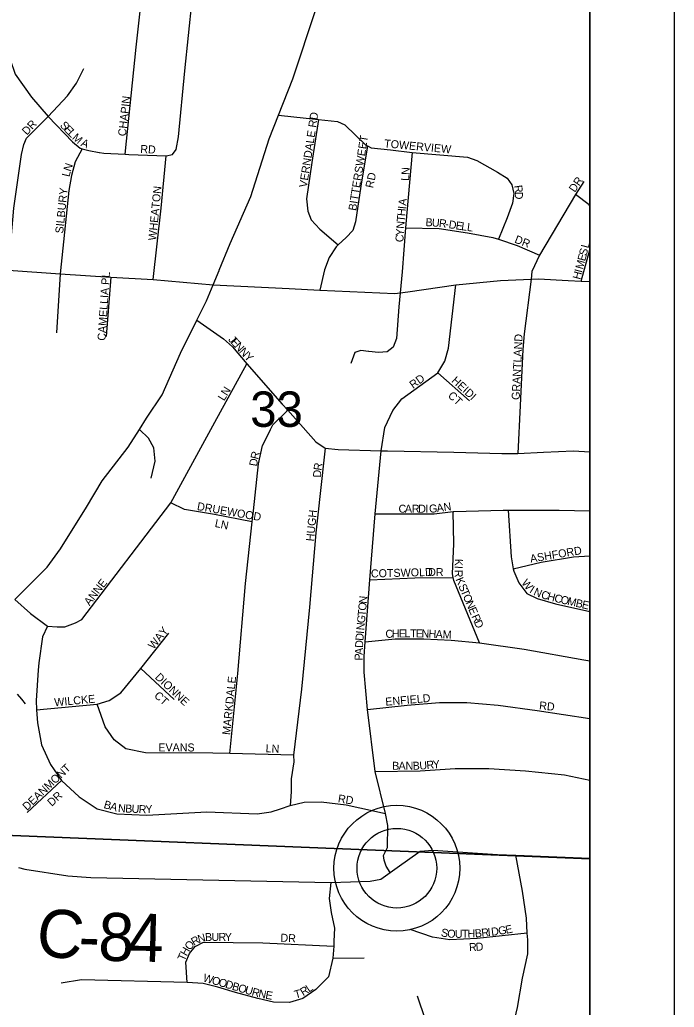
# Model space of a CAD drawing. Extents: x -209 to 4852, y 0 to 905.
# Drawn here: x 558.28 to 573.77, y 237.73 to 261.1 of the extents above; entities that cross this region are included whole.
import ezdxf

# ---------------------------------------------------------------- set-up
doc = ezdxf.new("R2010")
doc.units = 0
for name, color, linetype in [('Default', 7, 'Continuous'), ('GM_P_County_Alignment', 7, 'Continuous'), ('GM_X_County_Road', 7, 'Continuous'), ('GM_X_County_Road_Text', 7, 'Continuous'), ('GM_X_County_ROW', 7, 'Continuous'), ('GM_X_County_Subdivision', 7, 'Continuous'), ('GM_X_Interstate_Location', 7, 'Continuous'), ('GM_X_Minor_Lake_Text', 7, 'Continuous'), ('GM_X_Minor_River', 7, 'Continuous'), ('GM_X_Township_Road_Text', 7, 'Continuous'), ('GM_X_Township_Subdivision_Text', 7, 'Continuous'), ('GM_X_Township_Text', 7, 'Continuous'), ('SH_Data', 7, 'Continuous')]:
    doc.layers.add(name, color=color, linetype=linetype)

msp = doc.modelspace()

# ---------------------------------------------------------------- linework, layer by layer
at = {"layer": 'Default'}
msp.add_lwpolyline([(571.768, 202.559), (571.768, 338.559), (435.768, 338.559), (435.768, 202.559)], close=True, dxfattribs=at)
at = {"layer": 'GM_X_County_Road'}
msp.add_lwpolyline([(558.222, 245.139), (558.326, 245.015), (558.414, 244.906)], dxfattribs=at)
at = {"layer": 'GM_X_County_Road_Text'}
for points in [[(562.998, 255.167), (563.259, 255.803), (563.753, 256.916), (564.185, 258.275), (564.404, 258.835), (564.741, 259.696), (565.297, 261.364), (565.601, 262.422), (565.756, 262.736)], [(558.167, 247.376), (558.934, 248.143), (559.243, 248.575), (559.861, 249.564), (560.232, 250.181), (560.849, 250.985), (561.112, 251.398), (561.282, 251.664), (561.652, 252.22), (562.085, 253.209), (562.475, 253.989), (562.702, 254.444), (562.856, 254.82), (562.997, 255.165), (562.998, 255.167)], [(570.383, 254.96), (570.555, 254.967), (571.258, 254.928), (571.567, 254.91), (571.768, 254.898)], [(562.856, 254.82), (564.654, 254.733), (565.383, 254.699), (567.155, 254.616), (567.28, 254.631), (567.467, 254.655), (568.599, 254.819), (569.656, 254.928), (570.383, 254.96)], [(558.249, 241.032), (558.405, 240.993), (559.418, 240.836), (559.964, 240.797), (565.646, 240.682), (566.575, 240.71), (566.822, 240.757), (567.047, 240.915), (567.212, 241.031), (567.757, 241.42), (568.057, 241.447), (569.589, 241.342), (570.018, 241.325), (571.576, 241.264), (571.768, 241.252)]]:
    msp.add_lwpolyline(points, dxfattribs=at)
at = {"layer": 'GM_X_County_ROW'}
msp.add_lwpolyline([(558.015, 255.173), (559.238, 255.084), (560.436, 255.008), (561.442, 254.951), (562.856, 254.82)], dxfattribs=at)
at = {"layer": 'GM_X_County_Subdivision'}
msp.add_line((567.205, 241.017), (567.205, 241.017), dxfattribs=at)
at = {"layer": 'GM_X_Minor_Lake_Text'}
msp.add_lwpolyline([(529.706, 202.559), (571.768, 202.559), (571.768, 262.071), (562.454, 262.602), (559.929, 262.758), (554.405, 263.075), (535.693, 268.436), (531.778, 225.399), (531.472, 222.006), (531.173, 218.724), (530.557, 211.945), (530.109, 207.025), (529.915, 204.912), (529.85, 204.169)], close=True, dxfattribs=at)
at = {"layer": 'GM_X_Minor_River'}
for points in [[(571.768, 241.24), (571.768, 262.385), (554.863, 263.126), (553.028, 241.998)], [(571.768, 220.234), (571.768, 241.24), (553.028, 241.998), (551.202, 220.877)]]:
    msp.add_lwpolyline(points, close=True, dxfattribs=at)
at = {"layer": 'GM_X_Township_Subdivision_Text'}
for radius in [1.488, 0.943]:
    msp.add_circle((567.205, 241.017), radius, dxfattribs=at)
at = {"layer": 'GM_X_Township_Text'}
msp.add_line((571.567, 254.91), (571.768, 255.651), dxfattribs=at)
for points in [[(561.442, 254.951), (561.627, 256.64), (561.745, 257.879), (561.893, 257.909), (561.981, 258.027), (562.04, 258.322), (562.188, 259.887), (562.365, 261.569), (562.419, 262.2), (562.454, 262.602)], [(560.774, 257.913), (561.037, 260.448), (561.243, 262.297)], [(558.057, 260.153), (558.172, 259.806), (558.558, 259.267), (558.952, 258.805), (559.532, 258.204), (559.709, 258.057), (559.761, 258.042), (559.916, 257.998), (560.164, 257.956)], [(558.015, 255.173), (558.145, 256.641), (558.322, 257.909), (558.381, 258.146), (558.441, 258.293), (558.952, 258.805), (559.414, 259.297), (559.621, 259.592), (559.798, 259.946)], [(564.404, 258.835), (565.347, 258.735), (565.798, 258.687), (565.973, 258.607), (566.467, 258.129), (566.507, 258.109), (566.595, 258.065), (567.057, 258.017), (567.567, 257.954), (568.873, 257.842), (569.096, 257.762), (569.59, 257.491), (569.813, 257.347), (569.925, 257.188), (569.973, 256.981), (569.941, 256.758), (569.813, 256.407), (569.613, 255.9)], [(565.347, 258.735), (565.193, 257.715), (565.065, 256.854), (565.097, 256.567), (565.177, 256.36), (565.384, 256.137), (565.814, 255.767)], [(559.761, 258.042), (559.591, 257.732), (559.503, 257.408), (559.443, 257.053), (559.238, 255.084), (559.148, 253.689)], [(566.507, 258.109), (566.356, 257.157), (566.228, 256.312), (566.165, 256.105), (566.005, 255.945), (565.814, 255.767), (565.766, 255.722), (565.607, 255.467), (565.495, 255.181), (565.383, 254.699)], [(560.164, 257.956), (560.172, 257.955), (560.27, 257.939), (560.774, 257.913), (560.86, 257.909), (561.745, 257.879)], [(567.567, 257.954), (567.439, 256.535), (567.411, 256.175), (567.328, 255.133), (567.328, 255.132)], [(571.632, 257.267), (571.429, 256.963), (570.577, 255.525), (570.401, 255.142), (570.383, 254.96)], [(571.768, 256.694), (571.756, 256.713), (571.429, 256.963)], [(567.411, 256.175), (568.204, 256.152), (568.873, 256.057), (569.479, 255.945), (569.613, 255.9), (570.052, 255.754), (570.577, 255.525)], [(560.436, 255.008), (560.329, 253.6)], [(567.328, 255.132), (567.28, 254.631), (567.248, 254.304), (567.2, 253.555), (567.121, 253.347), (566.977, 253.236), (566.77, 253.22), (566.538, 253.247)], [(567.047, 240.915), (566.95, 241.069), (566.902, 241.211), (566.89, 241.317), (566.984, 241.509), (566.989, 242.03), (566.934, 242.312), (566.688, 243.309), (566.51, 244.769), (566.429, 245.658), (566.429, 246.028), (566.452, 246.373), (566.566, 247.845), (566.692, 249.4), (566.83, 250.897), (566.922, 251.447), (567.106, 251.847), (567.322, 252.125), (568.171, 252.739), (568.338, 253.017), (568.43, 253.325), (568.599, 254.819)], [(570.383, 254.96), (570.216, 253.664), (570.185, 253.295), (570.123, 251.971), (570.064, 250.831)], [(562.475, 253.989), (563.104, 253.542), (563.319, 253.357), (563.658, 252.957), (564.489, 252.002), (564.622, 251.853), (565.289, 251.109), (565.505, 250.955), (565.813, 250.924), (566.83, 250.897), (566.983, 250.893), (568.553, 250.862), (569.692, 250.831), (570.064, 250.831), (570.678, 250.861), (571.386, 250.893), (571.768, 250.873)], [(566.538, 253.247), (566.533, 253.248), (566.356, 253.268), (566.212, 253.22), (566.117, 252.965)], [(562.899, 251.573), (563.658, 252.957)], [(568.171, 252.739), (568.923, 252.078)], [(564.219, 251.4), (564.274, 251.509), (564.622, 251.853)], [(558.167, 247.376), (558.54, 247.043), (558.935, 246.746), (559.168, 246.727), (559.351, 246.727), (559.603, 246.825), (559.748, 246.906), (561.854, 249.666), (562.899, 251.573)], [(561.393, 250.248), (561.485, 250.646), (561.454, 250.967), (561.332, 251.196), (561.112, 251.398)], [(563.251, 243.734), (563.442, 245.628), (563.627, 247.752), (563.783, 249.214), (563.811, 249.477), (563.935, 250.585), (564.027, 251.017), (564.217, 251.395), (564.219, 251.4)], [(565.505, 250.955), (565.444, 250.388), (565.443, 250.378)], [(565.443, 250.378), (565.289, 248.953), (565.136, 247.198), (564.951, 245.258), (564.762, 243.694), (564.766, 243.534), (564.704, 243.134), (564.704, 242.826), (564.678, 242.499)], [(563.783, 249.214), (562.888, 249.384), (562.18, 249.508), (561.854, 249.666)], [(566.692, 249.4), (568.091, 249.4), (568.539, 249.459), (568.553, 249.461), (569.723, 249.491), (569.839, 249.491), (571.047, 249.491), (571.768, 249.478)], [(569.162, 246.347), (568.553, 247.829), (568.539, 247.899), (568.522, 247.983), (568.553, 248.691), (568.539, 249.459)], [(569.839, 249.491), (569.908, 248.383), (569.959, 248.1), (569.97, 248.044), (570.093, 247.767), (570.278, 247.521), (570.524, 247.398), (570.955, 247.275), (571.768, 247.09)], [(569.959, 248.1), (570.616, 248.26), (571.386, 248.383), (571.768, 248.408)], [(566.566, 247.845), (567.63, 247.891), (568.539, 247.899)], [(558.682, 244.767), (560.115, 244.898), (560.394, 244.982), (560.671, 245.166), (561.147, 245.744), (561.81, 246.583)], [(558.935, 246.746), (558.824, 246.49), (558.731, 245.875), (558.719, 245.703)], [(566.452, 246.373), (567.167, 246.444), (567.845, 246.444), (568.492, 246.413), (569.162, 246.347), (570.216, 246.197), (571.632, 245.95), (571.768, 245.924)], [(558.719, 245.703), (558.669, 244.982), (558.682, 244.767), (558.7, 244.458), (558.793, 243.935), (559.008, 243.473), (559.272, 243.092), (559.686, 242.703), (560.117, 242.426), (560.578, 242.303), (561.287, 242.272), (562.71, 242.351), (563.898, 242.305), (564.231, 242.354), (564.455, 242.419), (564.678, 242.499), (565.014, 242.577), (565.413, 242.59), (566.002, 242.519), (566.329, 242.448), (566.934, 242.312)], [(561.147, 245.744), (561.933, 245.012)], [(566.51, 244.769), (567.445, 244.873), (568.214, 244.935), (568.861, 244.935), (569.6, 244.873), (570.524, 244.75), (571.768, 244.562)], [(564.762, 243.694), (563.251, 243.734), (562.849, 243.736), (561.256, 243.75), (560.794, 243.843), (560.517, 244.058), (560.302, 244.366), (560.115, 244.898)], [(566.688, 243.309), (567.753, 243.318), (568.584, 243.379), (569.385, 243.379), (570.247, 243.318), (571.17, 243.225), (571.768, 243.102)], [(558.454, 242.334), (559.272, 243.092)], [(570.002, 237.453), (570.03, 237.583), (570.059, 237.718), (570.18, 238.414), (570.301, 238.989), (570.301, 239.32), (570.291, 239.477), (570.271, 239.836), (570.18, 240.472), (570.018, 241.325)], [(565.646, 240.682), (565.604, 240.303), (565.649, 239.967), (565.73, 239.602), (565.716, 239.287)], [(570.291, 239.477), (569.698, 239.415), (569.105, 239.35), (568.459, 239.324), (568.046, 239.389), (567.517, 239.57)], [(565.716, 239.287), (565.71, 239.169), (565.689, 238.892), (565.591, 238.445), (565.29, 238.146), (564.979, 237.932), (564.662, 237.842), (564.286, 237.848), (563.917, 237.932), (563.386, 238.075), (562.966, 238.204), (562.623, 238.288), (562.241, 238.314), (559.742, 238.373), (559.263, 238.295)], [(562.241, 238.314), (562.21, 238.793), (562.3, 239), (562.435, 239.162), (562.629, 239.266), (564.034, 239.253), (565.71, 239.169)], [(565.689, 238.892), (566.435, 238.897)], [(567.682, 237.993), (567.876, 237.438), (568.069, 237.231), (568.301, 237.154), (568.65, 237.167), (569.347, 237.309), (569.994, 237.414)]]:
    msp.add_lwpolyline(points, dxfattribs=at)
at = {"layer": 'SH_Data'}
for p, q in [((573.768, 340.559), (573.768, 200.559)), ((571.768, 338.559), (571.768, 202.559))]:
    msp.add_line(p, q, dxfattribs=at)

# ---------------------------------------------------------------- texts
at = {"layer": 'GM_P_County_Alignment'}
for s, rotation, p in [('C', 353.0954, (558.632, 238.968)), ('8', 358.4346, (560.129, 238.833)), ('4', 358.7507, (560.83, 238.814)), ('-', 358.1604, (559.661, 238.848))]:
    msp.add_text(s, height=1.136, rotation=rotation, dxfattribs=at).set_placement(p)
at = {"layer": 'GM_X_Interstate_Location'}
for s, height, rotation, p in [('CHAPIN', 0.1894, 83.4177, (560.792, 258.331)), ('DR', 0.1894, 47.1199, (558.452, 258.351)), ('VERNDALE RD', 0.18939, 81.2972, (565.076, 257.115)), ('S', 0.189, 313.8797, (559.221, 258.585)), ('E', 0.189, 313.8925, (559.313, 258.489)), ('L', 0.189, 313.8987, (559.405, 258.393)), ('M', 0.189, 318.0321, (559.509, 258.286)), ('A', 0.189, 336.5005, (559.713, 258.117)), ('BITTERSWEET', 0.18939, 80.934, (566.243, 256.566)), ('TOWERVIEW', 0.1894, 354.6857, (566.898, 258.079)), ('RD', 0.1894, 356.989, (561.13, 257.946)), ('N', 0.189, 71.0813, (559.487, 257.491)), ('LN', 0.1894, 86.989, (567.492, 257.279)), ('L', 0.189, 76.7986, (559.458, 257.366)), ('RD', 0.1894, 78.1073, (566.642, 257.101)), ('DR', 0.1894, 55.4857, (571.415, 256.997)), ('SILBURY', 0.1894, 84.1963, (559.309, 256.031)), ('WHEATON', 0.1894, 84.2894, (561.509, 255.864)), ('R', 0.189, 278.3602, (569.979, 257.169)), ('A', 0.189, 84.4177, (567.425, 256.69)), ('D', 0.189, 268.6012, (570.001, 257.029)), ('H', 0.189, 84.4177, (567.401, 256.442)), ('I', 0.189, 84.4292, (567.417, 256.608)), ('T', 0.189, 84.4716, (567.388, 256.309)), ('B', 0.189, 357.0357, (567.88, 256.213)), ('U', 0.189, 356.5232, (568.029, 256.205)), ('R', 0.189, 352.9894, (568.192, 256.195)), ('Y', 0.189, 87.0481, (567.366, 255.979)), ('N', 0.189, 85.2745, (567.375, 256.144)), ('-', 0.189, 351.5794, (568.34, 256.177)), ('D', 0.189, 351.4865, (568.422, 256.165)), ('E', 0.189, 351.4719, (568.587, 256.14)), ('L', 0.189, 351.6891, (568.72, 256.12)), ('L', 0.189, 353.0965, (568.856, 256.1)), ('C', 0.189, 87.2309, (567.359, 255.829)), ('DR', 0.1894, 338.7554, (569.975, 255.827)), ('S', 0.189, 75.2657, (571.692, 255.5)), ('L', 0.189, 75.2481, (571.738, 255.678)), ('E', 0.189, 75.2657, (571.658, 255.371)), ('M', 0.189, 75.2657, (571.607, 255.178)), ('CAMELLIA PL', 0.18939, 86.2274, (560.309, 253.496)), ('H', 0.189, 75.2587, (571.543, 254.936)), ('I', 0.189, 75.2765, (571.586, 255.097)), ('J', 0.189, 312.3413, (563.204, 253.518)), ('E', 0.189, 312.3474, (563.26, 253.456)), ('GRANTLAND', 0.1894, 87.3359, (570.109, 252.096)), ('N', 0.189, 312.356, (563.35, 253.358)), ('N', 0.189, 312.3604, (563.463, 253.234)), ('Y', 0.189, 313.9213, (563.579, 253.107)), ('RD', 0.1894, 36.2494, (567.59, 252.356)), ('HEIDI', 0.1894, 317.1199, (568.485, 252.537)), ('LN', 0.1894, 57.9872, (563.115, 252.062)), ('CT', 0.1894, 317.2808, (568.398, 252.181)), ('R', 0.189, 76.3172, (563.92, 250.68)), ('D', 0.189, 80.6706, (563.894, 250.519)), ('R', 0.189, 81.1006, (565.417, 250.419)), ('D', 0.189, 87.1354, (565.409, 250.258)), ('DRUEWOOD', 0.1894, 350.0736, (562.467, 249.496)), ('C', 0.189, 0.0486, (567.245, 249.43)), ('A', 0.189, 0.0437, (567.395, 249.43)), ('R', 0.189, 0.0653, (567.561, 249.43)), ('D', 0.189, 0.0437, (567.711, 249.43)), ('I', 0.189, 0.0309, (567.878, 249.43)), ('G', 0.189, 2.8224, (567.971, 249.43)), ('A', 0.189, 8.4316, (568.158, 249.441)), ('N', 0.189, 8.7538, (568.324, 249.465)), ('HUGH', 0.1894, 84.2953, (565.242, 248.746)), ('LN', 0.1894, 348.116, (562.886, 249.097)), ('ASHFORD', 0.1894, 9.6044, (570.372, 248.246)), ('K', 0.189, 267.6386, (568.58, 248.342)), ('COTSWOLD', 0.1894, 1.5062, (566.593, 247.896)), ('DR', 0.1894, 0, (567.945, 247.93)), ('I', 0.189, 267.6395, (568.573, 248.176)), ('R', 0.189, 272.2025, (568.57, 248.076)), ('ANNE', 0.1894, 52.257, (559.934, 247.215)), ('K', 0.189, 292.3804, (568.591, 247.855)), ('S', 0.189, 293.2439, (568.656, 247.698)), ('W', 0.189, 309.1877, (570.141, 247.762)), ('T', 0.189, 293.2835, (568.708, 247.576)), ('O', 0.189, 293.2971, (568.761, 247.453)), ('I', 0.189, 327.4884, (570.328, 247.551)), ('N', 0.189, 335.5576, (570.423, 247.492)), ('C', 0.189, 344.2036, (570.604, 247.412)), ('H', 0.189, 345.0251, (570.752, 247.371)), ('C', 0.189, 346.1946, (570.917, 247.327)), ('O', 0.189, 84.7244, (566.476, 247.106)), ('N', 0.189, 84.7244, (566.491, 247.272)), ('N', 0.189, 293.279, (568.827, 247.3)), ('O', 0.189, 347.0657, (571.065, 247.29)), ('M', 0.189, 347.1004, (571.228, 247.253)), ('B', 0.189, 347.0946, (571.423, 247.208)), ('E', 0.189, 347.0771, (571.569, 247.175)), ('T', 0.189, 84.719, (566.464, 246.973)), ('E', 0.189, 293.3072, (568.893, 247.147)), ('R', 0.189, 293.2943, (568.965, 246.978)), ('N', 0.189, 84.7244, (566.433, 246.641)), ('G', 0.189, 84.7244, (566.448, 246.807)), ('D', 0.189, 293.299, (569.025, 246.841)), ('WAY', 0.1894, 51.3413, (561.45, 246.183)), ('D', 0.189, 85.1637, (566.411, 246.393)), ('I', 0.189, 84.7462, (566.425, 246.558)), ('C', 0.189, 4.2534, (566.942, 246.463)), ('H', 0.189, 1.9019, (567.089, 246.474)), ('E', 0.189, 0.082, (567.254, 246.479)), ('L', 0.189, 359.9727, (567.387, 246.48)), ('T', 0.189, 359.9707, (567.521, 246.479)), ('E', 0.189, 359.918, (567.654, 246.479)), ('N', 0.189, 358.1855, (567.786, 246.479)), ('H', 0.189, 357.1572, (567.952, 246.474)), ('A', 0.189, 357.1136, (568.118, 246.466)), ('M', 0.189, 357.1899, (568.285, 246.457)), ('D', 0.189, 87.2446, (566.404, 246.228)), ('P', 0.189, 87.8415, (566.392, 245.929)), ('A', 0.189, 87.836, (566.397, 246.062)), ('DIONNE', 0.1894, 316.5443, (561.469, 245.52)), ('MARKDALE', 0.1894, 84.2179, (563.261, 244.164)), ('CT', 0.1894, 317.2892, (561.448, 245.081)), ('WILCKE', 0.1894, 5.2875, (559.108, 244.846)), ('ENFIELD', 0.1894, 4.9269, (566.94, 244.862)), ('RD', 0.1894, 353.9934, (570.565, 244.779)), ('EVANS', 0.1894, 0, (561.561, 243.78)), ('LN', 0.1894, 356.9884, (564.096, 243.763)), ('B', 0.189, 0.0486, (567.095, 243.346)), ('A', 0.189, 0.0437, (567.245, 243.346)), ('N', 0.189, 0.0379, (567.411, 243.347)), ('B', 0.189, 0.7183, (567.58, 243.347)), ('U', 0.189, 4.3939, (567.744, 243.349)), ('R', 0.189, 5.3518, (567.913, 243.362)), ('Y', 0.189, 5.3461, (568.063, 243.376)), ('DEANMONT', 0.1894, 43.4527, (558.453, 242.37)), ('DR', 0.1894, 42.8801, (559.04, 242.467)), ('B', 0.189, 343.5543, (560.255, 242.445)), ('RD', 0.1894, 351.0339, (565.801, 242.579)), ('A', 0.189, 344.9458, (560.404, 242.401)), ('N', 0.189, 355.3082, (560.601, 242.351)), ('B', 0.189, 357.463, (560.775, 242.337)), ('U', 0.189, 357.4203, (560.925, 242.33)), ('R', 0.189, 357.7837, (561.093, 242.323)), ('Y', 0.189, 2.857, (561.261, 242.317)), ('S', 0.189, 348.3097, (568.236, 239.412)), ('O', 0.189, 354.823, (568.39, 239.382)), ('U', 0.189, 1.548, (568.58, 239.366)), ('T', 0.189, 1.5304, (568.746, 239.37)), ('H', 0.189, 1.5929, (568.88, 239.374)), ('B', 0.189, 4.5431, (569.057, 239.379)), ('R', 0.189, 6.4954, (569.214, 239.392)), ('I', 0.189, 6.5902, (569.363, 239.409)), ('D', 0.189, 6.5719, (569.446, 239.418)), ('G', 0.189, 8.7891, (569.619, 239.439)), ('E', 0.189, 10.5251, (569.79, 239.465)), ('R', 0.189, 29.6184, (562.402, 239.177)), ('N', 0.189, 15.7862, (562.521, 239.246)), ('B', 0.189, 2.575, (562.67, 239.29)), ('U', 0.189, 0, (562.818, 239.296)), ('R', 0.189, 0, (562.984, 239.296)), ('Y', 0.189, 0, (563.134, 239.296)), ('DR', 0.1894, 356.9769, (564.446, 239.28)), ('H', 0.189, 60.5696, (562.23, 238.924)), ('O', 0.189, 49.3157, (562.306, 239.061)), ('R', 0.189, 0.4858, (568.912, 239.057)), ('D', 0.189, 5.0979, (569.078, 239.059)), ('T', 0.189, 65.9043, (562.178, 238.807)), ('W', 0.189, 343.7936, (562.603, 238.345)), ('O', 0.189, 343.7844, (562.811, 238.285)), ('O', 0.189, 343.7844, (562.971, 238.238)), ('D', 0.189, 343.7844, (563.131, 238.192)), ('B', 0.189, 343.783, (563.291, 238.145)), ('O', 0.189, 343.7882, (563.435, 238.103)), ('U', 0.189, 343.7963, (563.595, 238.057)), ('R', 0.189, 344.4663, (563.758, 238.01)), ('N', 0.189, 348.5539, (563.917, 237.966)), ('T', 0.189, 15.4875, (564.808, 237.93)), ('R', 0.189, 31.1279, (564.987, 237.987)), ('L', 0.189, 34.477, (565.126, 238.071)), ('E', 0.189, 349.6932, (564.084, 237.932))]:
    msp.add_text(s, height=height, rotation=rotation, dxfattribs=at).set_placement(p)
at = {"layer": 'GM_X_Township_Road_Text'}
msp.add_text('33', height=0.8371, rotation=0, dxfattribs=at).set_placement((563.736, 251.462))

doc.saveas('drawing.dxf')
